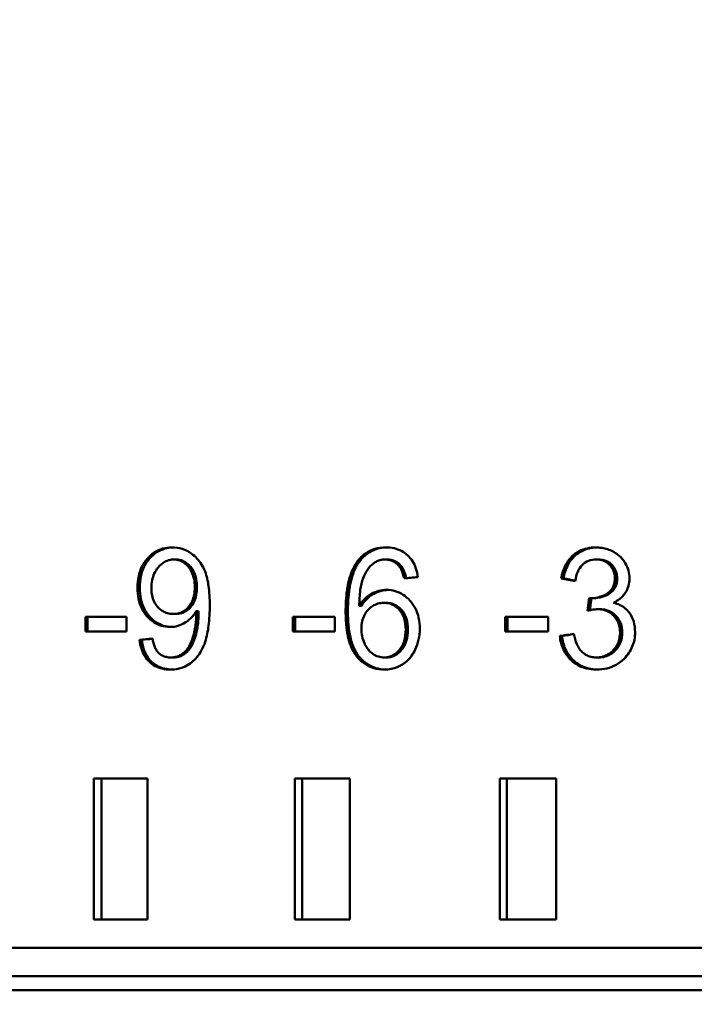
# Model space of a CAD drawing. Header units: millimetres. Extents: x 0 to 14369, y -869 to 2970.
# Tile 263 of 656: x 2133 to 2144, y 380 to 398. Entities that reach past the tile are written whole.
import ezdxf

# ---------------------------------------------------------------- set-up
doc = ezdxf.new("R2010")
doc.units = ezdxf.units.MM
doc.header["$LTSCALE"] = 10
doc.layers.add('Detailumgrenzung (ISO)', color=7, linetype='Continuous', lineweight=25)
doc.layers.add('Sichtbar (ISO)', color=7, linetype='Continuous', lineweight=50)

# ---------------------------------------------------------------- blocks, each defined once
blk = doc.blocks.new('2DDetail3')
at = {"layer": 'Detailumgrenzung (ISO)'}
blk.add_circle((191.4219, 29.8398), 30.9875, dxfattribs=at)

msp = doc.modelspace()

# ---------------------------------------------------------------- linework, layer by layer
at = {"layer": 'Sichtbar (ISO)'}
for p, q in [((2135.249, 388.018), (2135.289, 388.018)), ((2138.999, 388.019), (2139.038, 388.019)), ((2142.742, 388.019), (2142.782, 388.019)), ((2142.164, 387.684), (2142.125, 387.684)), ((2142.62, 387.337), (2142.592, 387.108)), ((2142.633, 387.119), (2142.659, 387.334)), ((2142.66, 387.334), (2142.7, 387.334)), ((2135.65, 387.102), (2135.689, 387.102)), ((2138.542, 387.198), (2138.582, 387.198)), ((2139.016, 387.25), (2138.977, 387.25)), ((2142.769, 387.137), (2142.808, 387.137)), ((2134.412, 387.003), (2133.683, 387.003)), ((2133.683, 387.003), (2133.683, 386.741)), ((2133.723, 386.741), (2133.723, 387.003)), ((2134.412, 386.741), (2134.412, 387.003)), ((2135.243, 387.053), (2135.282, 387.053)), ((2137.363, 387.003), (2137.363, 386.741)), ((2138.109, 387.003), (2137.363, 387.003)), ((2137.403, 386.741), (2137.403, 387.003)), ((2138.109, 386.741), (2138.109, 387.003)), ((2141.129, 387.003), (2141.129, 386.741)), ((2141.892, 387.003), (2141.129, 387.003)), ((2141.169, 386.741), (2141.169, 387.003)), ((2141.892, 386.741), (2141.892, 387.003)), ((2133.683, 386.741), (2134.412, 386.741)), ((2137.363, 386.741), (2138.109, 386.741)), ((2141.129, 386.741), (2141.892, 386.741)), ((2134.645, 386.595), (2134.684, 386.595)), ((2142.1, 386.664), (2142.139, 386.664)), ((2135.196, 386.282), (2135.236, 386.282)), ((2138.986, 386.282), (2139.026, 386.282)), ((2142.748, 386.282), (2142.787, 386.282)), ((2133.831, 384.135), (2133.831, 381.635)), ((2134.786, 384.135), (2133.831, 384.135)), ((2133.969, 381.635), (2133.969, 384.135)), ((2134.786, 381.635), (2134.786, 384.135)), ((2137.397, 384.135), (2137.397, 381.635)), ((2138.374, 384.135), (2137.397, 384.135)), ((2137.526, 381.635), (2137.526, 384.135)), ((2138.374, 381.635), (2138.374, 384.135)), ((2141.037, 384.135), (2141.037, 381.635)), ((2142.033, 384.135), (2141.037, 384.135)), ((2141.158, 381.635), (2141.158, 384.135)), ((2142.033, 381.635), (2142.033, 384.135)), ((2133.831, 381.635), (2134.786, 381.635)), ((2137.397, 381.635), (2138.374, 381.635)), ((2141.037, 381.635), (2142.033, 381.635)), ((2161.184, 381.135), (2106.388, 381.135)), ((2161.061, 380.635), (2106.781, 380.635)), ((2161.455, 380.385), (2123.263, 380.385))]:
    msp.add_line(p, q, dxfattribs=at)
for centre, major_axis, ratio, start_param, end_param in [((2138.66, 385.809), (0.508, 2.146), 0.232615, 5.829087, 6.120732), ((2138.7, 385.809), (0.508, 2.146), 0.232622, 5.832183, 6.120735), ((2139.853, 386.985), (-1.243, -0.389), 0.699788, 6.067815, 6.356434), ((2135.341, 387.411), (-0.047, 1.038), 0.312831, 3.594981, 3.986145), ((2135.381, 387.411), (-0.047, 1.038), 0.312831, 3.594982, 3.986145), ((2140.353, 392.755), (1.444, 6.464), 0.228395, 3.052593, 3.192559)]:
    msp.add_ellipse(centre, major_axis=major_axis, ratio=ratio, start_param=start_param, end_param=end_param, dxfattribs=at)
for points, knots in [([(2134.783, 388.036), (2134.822, 388.08), (2134.865, 388.117), (2134.91, 388.146), (2134.955, 388.175), (2135.003, 388.196), (2135.054, 388.211), (2135.106, 388.226), (2135.161, 388.233), (2135.22, 388.233)], [0, 0, 0, 0, 0.333333, 0.333333, 0.333333, 0.666667, 0.666667, 0.666667, 1, 1, 1, 1]), ([(2134.822, 388.036), (2134.862, 388.08), (2134.904, 388.117), (2134.949, 388.146), (2134.994, 388.175), (2135.042, 388.196), (2135.094, 388.211), (2135.139, 388.224), (2135.188, 388.231), (2135.239, 388.233)], [0, 0, 0, 0, 0.3333333, 0.3333333, 0.3333333, 0.6666667, 0.6666667, 0.6666667, 0.9616728, 0.9616728, 0.9616728, 0.9616728]), ([(2135.22, 388.233), (2135.282, 388.233), (2135.342, 388.224), (2135.46, 388.186), (2135.515, 388.158), (2135.567, 388.121)], [0.000001, 0.000001, 0.000001, 0.000001, 0.02009548, 0.02009548, 0.04015758, 0.04015758, 0.04015758, 0.04015758]), ([(2138.513, 387.99), (2138.554, 388.044), (2138.6, 388.089), (2138.65, 388.125), (2138.701, 388.161), (2138.756, 388.188), (2138.816, 388.206), (2138.877, 388.224), (2138.942, 388.233), (2139.014, 388.233)], [0, 0, 0, 0, 0.333333, 0.333333, 0.333333, 0.666667, 0.666667, 0.666667, 1, 1, 1, 1]), ([(2138.552, 387.99), (2138.593, 388.044), (2138.639, 388.089), (2138.69, 388.125), (2138.74, 388.161), (2138.795, 388.188), (2138.856, 388.206), (2138.91, 388.222), (2138.97, 388.231), (2139.033, 388.233)], [0, 0, 0, 0, 0.3333333, 0.3333333, 0.3333333, 0.6666667, 0.6666667, 0.6666667, 0.9682731, 0.9682731, 0.9682731, 0.9682731]), ([(2139.014, 388.233), (2139.066, 388.233), (2139.116, 388.228), (2139.162, 388.217), (2139.208, 388.207), (2139.25, 388.191), (2139.29, 388.17), (2139.329, 388.149), (2139.365, 388.123), (2139.398, 388.093)], [0, 0, 0, 0, 0.3333333, 0.3333333, 0.3333333, 0.6666667, 0.6666667, 0.6666667, 1, 1, 1, 1]), ([(2142.333, 388.089), (2142.368, 388.12), (2142.406, 388.146), (2142.448, 388.168), (2142.489, 388.189), (2142.534, 388.205), (2142.582, 388.216), (2142.63, 388.228), (2142.682, 388.233), (2142.737, 388.233)], [0, 0, 0, 0, 0.333333, 0.333333, 0.333333, 0.666667, 0.666667, 0.666667, 1, 1, 1, 1]), ([(2142.372, 388.089), (2142.408, 388.12), (2142.446, 388.146), (2142.488, 388.168), (2142.529, 388.189), (2142.574, 388.205), (2142.622, 388.216), (2142.664, 388.226), (2142.709, 388.232), (2142.756, 388.233)], [0, 0, 0, 0, 0.3333333, 0.3333333, 0.3333333, 0.6666667, 0.6666667, 0.6666667, 0.9584454, 0.9584454, 0.9584454, 0.9584454]), ([(2142.737, 388.233), (2142.773, 388.233), (2142.809, 388.23), (2142.844, 388.225), (2142.879, 388.219), (2142.912, 388.211), (2142.945, 388.2), (2142.978, 388.189), (2143.011, 388.175), (2143.044, 388.158)], [0, 0, 0, 0, 0.333333, 0.333333, 0.333333, 0.666667, 0.666667, 0.666667, 1, 1, 1, 1]), ([(2143.044, 388.158), (2143.075, 388.141), (2143.104, 388.123), (2143.131, 388.102), (2143.157, 388.082), (2143.18, 388.059), (2143.202, 388.035), (2143.223, 388.01), (2143.242, 387.984), (2143.258, 387.955)], [0, 0, 0, 0, 0.333333, 0.333333, 0.333333, 0.666667, 0.666667, 0.666667, 1, 1, 1, 1]), ([(2134.609, 387.517), (2134.609, 387.59), (2134.616, 387.658), (2134.629, 387.721), (2134.642, 387.784), (2134.661, 387.841), (2134.687, 387.894), (2134.713, 387.946), (2134.745, 387.994), (2134.783, 388.036)], [0, 0, 0, 0, 0.333333, 0.333333, 0.333333, 0.666667, 0.666667, 0.666667, 1, 1, 1, 1]), ([(2134.649, 387.517), (2134.649, 387.59), (2134.655, 387.658), (2134.668, 387.721), (2134.681, 387.784), (2134.701, 387.841), (2134.727, 387.894), (2134.752, 387.946), (2134.784, 387.994), (2134.822, 388.036)], [0, 0, 0, 0, 0.333333, 0.333333, 0.333333, 0.666667, 0.666667, 0.666667, 1, 1, 1, 1]), ([(2135.249, 388.018), (2135.223, 388.018), (2135.198, 388.015), (2135.147, 388.003), (2135.123, 387.994), (2135.051, 387.957), (2135.009, 387.92), (2134.972, 387.876)], [0.000001, 0.000001, 0.000001, 0.000001, 0.00848454, 0.00848454, 0.0168138, 0.0168138, 0.03461822, 0.03461822, 0.03461822, 0.03461822]), ([(2135.512, 387.886), (2135.495, 387.907), (2135.475, 387.926), (2135.435, 387.96), (2135.414, 387.973), (2135.369, 387.996), (2135.347, 388.004), (2135.299, 388.015), (2135.274, 388.018), (2135.249, 388.018)], [0.000001, 0.000001, 0.000001, 0.000001, 0.00853053, 0.00853053, 0.01659696, 0.01659696, 0.02447282, 0.02447282, 0.03257589, 0.03257589, 0.03257589, 0.03257589]), ([(2135.552, 387.886), (2135.534, 387.907), (2135.515, 387.926), (2135.474, 387.96), (2135.453, 387.973), (2135.409, 387.996), (2135.386, 388.004), (2135.338, 388.015), (2135.314, 388.018), (2135.289, 388.018)], [0.000001, 0.000001, 0.000001, 0.000001, 0.00853053, 0.00853053, 0.01659696, 0.01659696, 0.02447282, 0.02447282, 0.03257589, 0.03257589, 0.03257589, 0.03257589]), ([(2135.567, 388.121), (2135.601, 388.097), (2135.633, 388.069), (2135.662, 388.038), (2135.692, 388.006), (2135.718, 387.972), (2135.742, 387.933), (2135.767, 387.894), (2135.788, 387.851), (2135.807, 387.804)], [0, 0, 0, 0, 0.333333, 0.333333, 0.333333, 0.666667, 0.666667, 0.666667, 1, 1, 1, 1]), ([(2138.3, 387.097), (2138.3, 387.142), (2138.301, 387.185), (2138.302, 387.226), (2138.304, 387.267), (2138.306, 387.306), (2138.31, 387.343), (2138.313, 387.38), (2138.316, 387.416), (2138.321, 387.45), (2138.325, 387.484), (2138.331, 387.518), (2138.337, 387.55), (2138.343, 387.582), (2138.349, 387.614), (2138.357, 387.645), (2138.365, 387.676), (2138.374, 387.707), (2138.384, 387.737), (2138.394, 387.767), (2138.405, 387.797), (2138.418, 387.826), (2138.431, 387.855), (2138.445, 387.884), (2138.46, 387.911), (2138.476, 387.939), (2138.493, 387.965), (2138.513, 387.99)], [0, 0, 0, 0, 0.111111, 0.111111, 0.111111, 0.222222, 0.222222, 0.222222, 0.333333, 0.333333, 0.333333, 0.444444, 0.444444, 0.444444, 0.555556, 0.555556, 0.555556, 0.666667, 0.666667, 0.666667, 0.777778, 0.777778, 0.777778, 0.888889, 0.888889, 0.888889, 1, 1, 1, 1]), ([(2138.34, 387.097), (2138.34, 387.142), (2138.34, 387.185), (2138.342, 387.226), (2138.344, 387.267), (2138.346, 387.306), (2138.349, 387.343), (2138.352, 387.38), (2138.356, 387.416), (2138.361, 387.45), (2138.365, 387.484), (2138.37, 387.518), (2138.376, 387.55), (2138.382, 387.582), (2138.389, 387.614), (2138.397, 387.645), (2138.405, 387.676), (2138.414, 387.707), (2138.424, 387.737), (2138.434, 387.767), (2138.445, 387.797), (2138.457, 387.826), (2138.47, 387.855), (2138.484, 387.884), (2138.5, 387.911), (2138.516, 387.939), (2138.533, 387.965), (2138.552, 387.99)], [0, 0, 0, 0, 0.111111, 0.111111, 0.111111, 0.222222, 0.222222, 0.222222, 0.333333, 0.333333, 0.333333, 0.444444, 0.444444, 0.444444, 0.555556, 0.555556, 0.555556, 0.666667, 0.666667, 0.666667, 0.777778, 0.777778, 0.777778, 0.888889, 0.888889, 0.888889, 1, 1, 1, 1]), ([(2138.999, 388.019), (2138.972, 388.019), (2138.947, 388.017), (2138.923, 388.011), (2138.899, 388.006), (2138.876, 387.999), (2138.855, 387.988), (2138.833, 387.978), (2138.813, 387.965), (2138.793, 387.95)], [0, 0, 0, 0, 0.3333333, 0.3333333, 0.3333333, 0.6666667, 0.6666667, 0.6666667, 1, 1, 1, 1]), ([(2139.243, 387.907), (2139.227, 387.925), (2139.209, 387.942), (2139.172, 387.97), (2139.153, 387.982), (2139.111, 388.001), (2139.09, 388.008), (2139.045, 388.017), (2139.022, 388.019), (2138.999, 388.019)], [0.000001, 0.000001, 0.000001, 0.000001, 0.00745007, 0.00745007, 0.0146107, 0.0146107, 0.02177164, 0.02177164, 0.02923862, 0.02923862, 0.02923862, 0.02923862]), ([(2139.282, 387.907), (2139.266, 387.925), (2139.249, 387.942), (2139.212, 387.97), (2139.192, 387.982), (2139.151, 388.001), (2139.13, 388.008), (2139.085, 388.017), (2139.062, 388.019), (2139.038, 388.019)], [0.000001, 0.000001, 0.000001, 0.000001, 0.00745009, 0.00745009, 0.01461074, 0.01461074, 0.02177171, 0.02177171, 0.02923872, 0.02923872, 0.02923872, 0.02923872]), ([(2139.398, 388.093), (2139.432, 388.062), (2139.461, 388.027), (2139.485, 387.988), (2139.51, 387.95), (2139.53, 387.907), (2139.546, 387.86), (2139.562, 387.812), (2139.573, 387.761), (2139.58, 387.705)], [0, 0, 0, 0, 0.333333, 0.333333, 0.333333, 0.666667, 0.666667, 0.666667, 1, 1, 1, 1]), ([(2142.125, 387.684), (2142.139, 387.765), (2142.163, 387.845), (2142.234, 387.983), (2142.278, 388.041), (2142.333, 388.089)], [0.000001, 0.000001, 0.000001, 0.000001, 0.02485083, 0.02485083, 0.04721265, 0.04721265, 0.04721265, 0.04721265]), ([(2142.164, 387.684), (2142.179, 387.765), (2142.203, 387.845), (2142.274, 387.983), (2142.318, 388.041), (2142.372, 388.089)], [0.000001, 0.000001, 0.000001, 0.000001, 0.02485163, 0.02485163, 0.04721281, 0.04721281, 0.04721281, 0.04721281]), ([(2142.742, 388.019), (2142.696, 388.019), (2142.651, 388.012), (2142.567, 387.979), (2142.53, 387.956), (2142.499, 387.924)], [0.000001, 0.000001, 0.000001, 0.000001, 0.01441743, 0.01441743, 0.02814395, 0.02814395, 0.02814395, 0.02814395]), ([(2142.982, 387.925), (2142.967, 387.94), (2142.95, 387.954), (2142.914, 387.978), (2142.895, 387.988), (2142.833, 388.012), (2142.788, 388.019), (2142.742, 388.019)], [0.000001, 0.000001, 0.000001, 0.000001, 0.00669123, 0.00669123, 0.01335756, 0.01335756, 0.02764476, 0.02764476, 0.02764476, 0.02764476]), ([(2143.022, 387.925), (2143.007, 387.94), (2142.99, 387.954), (2142.954, 387.978), (2142.935, 387.988), (2142.873, 388.012), (2142.827, 388.019), (2142.782, 388.019)], [0.000001, 0.000001, 0.000001, 0.000001, 0.0066913, 0.0066913, 0.01335772, 0.01335772, 0.02764513, 0.02764513, 0.02764513, 0.02764513]), ([(2134.972, 387.876), (2134.946, 387.845), (2134.924, 387.81), (2134.906, 387.772), (2134.889, 387.735), (2134.876, 387.694), (2134.867, 387.65), (2134.858, 387.606), (2134.854, 387.559), (2134.854, 387.509)], [0, 0, 0, 0, 0.333333, 0.333333, 0.333333, 0.666667, 0.666667, 0.666667, 1, 1, 1, 1]), ([(2135.623, 387.53), (2135.623, 387.579), (2135.619, 387.625), (2135.611, 387.668), (2135.603, 387.711), (2135.59, 387.752), (2135.573, 387.788), (2135.557, 387.824), (2135.537, 387.857), (2135.512, 387.886)], [0, 0, 0, 0, 0.333333, 0.333333, 0.333333, 0.666667, 0.666667, 0.666667, 1, 1, 1, 1]), ([(2135.663, 387.53), (2135.663, 387.579), (2135.659, 387.625), (2135.65, 387.668), (2135.642, 387.711), (2135.63, 387.752), (2135.613, 387.788), (2135.597, 387.824), (2135.576, 387.857), (2135.552, 387.886)], [0, 0, 0, 0, 0.333333, 0.333333, 0.333333, 0.666667, 0.666667, 0.666667, 1, 1, 1, 1]), ([(2135.807, 387.804), (2135.838, 387.725), (2135.857, 387.636), (2135.884, 387.44), (2135.889, 387.32), (2135.889, 387.208)], [0.000001, 0.000001, 0.000001, 0.000001, 0.02571329, 0.02571329, 0.0595664, 0.0595664, 0.0595664, 0.0595664]), ([(2138.793, 387.95), (2138.753, 387.918), (2138.719, 387.881), (2138.657, 387.792), (2138.632, 387.741), (2138.611, 387.688)], [0.000001, 0.000001, 0.000001, 0.000001, 0.01590398, 0.01590398, 0.03313554, 0.03313554, 0.03313554, 0.03313554]), ([(2142.499, 387.924), (2142.464, 387.89), (2142.437, 387.848), (2142.395, 387.75), (2142.382, 387.693), (2142.374, 387.637)], [0.000001, 0.000001, 0.000001, 0.000001, 0.0151392, 0.0151392, 0.03213195, 0.03213195, 0.03213195, 0.03213195]), ([(2143.076, 387.688), (2143.076, 387.72), (2143.073, 387.749), (2143.066, 387.777), (2143.059, 387.805), (2143.048, 387.831), (2143.034, 387.856), (2143.02, 387.88), (2143.003, 387.903), (2142.982, 387.925)], [0, 0, 0, 0, 0.333333, 0.333333, 0.333333, 0.666667, 0.666667, 0.666667, 1, 1, 1, 1]), ([(2143.116, 387.688), (2143.116, 387.72), (2143.112, 387.749), (2143.105, 387.777), (2143.098, 387.805), (2143.088, 387.831), (2143.074, 387.856), (2143.06, 387.88), (2143.043, 387.903), (2143.022, 387.925)], [0, 0, 0, 0, 0.333333, 0.333333, 0.333333, 0.666667, 0.666667, 0.666667, 1, 1, 1, 1]), ([(2143.258, 387.955), (2143.283, 387.914), (2143.302, 387.869), (2143.328, 387.777), (2143.334, 387.73), (2143.334, 387.682)], [0.000001, 0.000001, 0.000001, 0.000001, 0.01467567, 0.01467567, 0.02895776, 0.02895776, 0.02895776, 0.02895776]), ([(2138.611, 387.688), (2138.586, 387.623), (2138.57, 387.549), (2138.548, 387.387), (2138.543, 387.29), (2138.542, 387.198)], [0.000001, 0.000001, 0.000001, 0.000001, 0.02130455, 0.02130455, 0.04904989, 0.04904989, 0.04904989, 0.04904989]), ([(2142.948, 387.421), (2142.969, 387.435), (2142.989, 387.452), (2143.022, 387.491), (2143.036, 387.513), (2143.057, 387.559), (2143.064, 387.582), (2143.074, 387.633), (2143.076, 387.661), (2143.076, 387.688)], [0.000001, 0.000001, 0.000001, 0.000001, 0.00799179, 0.00799179, 0.01575943, 0.01575943, 0.0232117, 0.0232117, 0.03141715, 0.03141715, 0.03141715, 0.03141715]), ([(2142.988, 387.421), (2143.009, 387.435), (2143.029, 387.452), (2143.062, 387.491), (2143.076, 387.513), (2143.097, 387.559), (2143.104, 387.582), (2143.114, 387.633), (2143.116, 387.661), (2143.116, 387.688)], [0.000001, 0.000001, 0.000001, 0.000001, 0.00799181, 0.00799181, 0.01575945, 0.01575945, 0.02321177, 0.02321177, 0.03141729, 0.03141729, 0.03141729, 0.03141729]), ([(2143.334, 387.682), (2143.334, 387.638), (2143.328, 387.594), (2143.304, 387.509), (2143.286, 387.469), (2143.263, 387.432)], [0.000001, 0.000001, 0.000001, 0.000001, 0.0134013, 0.0134013, 0.02667624, 0.02667624, 0.02667624, 0.02667624]), ([(2134.776, 387.014), (2134.739, 387.056), (2134.709, 387.102), (2134.684, 387.153), (2134.659, 387.204), (2134.641, 387.26), (2134.628, 387.321), (2134.615, 387.382), (2134.609, 387.447), (2134.609, 387.517)], [0, 0, 0, 0, 0.333333, 0.333333, 0.333333, 0.666667, 0.666667, 0.666667, 1, 1, 1, 1]), ([(2134.815, 387.014), (2134.779, 387.056), (2134.748, 387.102), (2134.724, 387.153), (2134.699, 387.204), (2134.68, 387.26), (2134.668, 387.321), (2134.655, 387.382), (2134.649, 387.447), (2134.649, 387.517)], [0, 0, 0, 0, 0.333333, 0.333333, 0.333333, 0.666667, 0.666667, 0.666667, 1, 1, 1, 1]), ([(2134.854, 387.509), (2134.854, 387.463), (2134.858, 387.42), (2134.867, 387.381), (2134.875, 387.341), (2134.887, 387.304), (2134.904, 387.271), (2134.92, 387.237), (2134.941, 387.207), (2134.965, 387.179)], [0, 0, 0, 0, 0.3333333, 0.3333333, 0.3333333, 0.6666667, 0.6666667, 0.6666667, 1, 1, 1, 1]), ([(2135.515, 387.179), (2135.539, 387.207), (2135.559, 387.238), (2135.575, 387.274), (2135.591, 387.31), (2135.604, 387.351), (2135.611, 387.393), (2135.619, 387.436), (2135.623, 387.482), (2135.623, 387.53)], [0, 0, 0, 0, 0.333333, 0.333333, 0.333333, 0.666667, 0.666667, 0.666667, 1, 1, 1, 1]), ([(2135.555, 387.179), (2135.579, 387.207), (2135.599, 387.239), (2135.615, 387.274), (2135.631, 387.31), (2135.643, 387.351), (2135.651, 387.393), (2135.659, 387.436), (2135.663, 387.482), (2135.663, 387.53)], [0, 0, 0, 0, 0.333333, 0.333333, 0.333333, 0.666667, 0.666667, 0.666667, 1, 1, 1, 1]), ([(2138.758, 387.411), (2138.799, 387.433), (2138.843, 387.451), (2138.933, 387.474), (2138.979, 387.48), (2139.026, 387.48)], [0.000001, 0.000001, 0.000001, 0.000001, 0.01492221, 0.01492221, 0.02976783, 0.02976783, 0.02976783, 0.02976783]), ([(2138.798, 387.411), (2138.839, 387.433), (2138.883, 387.451), (2138.967, 387.473), (2139.006, 387.478), (2139.046, 387.48)], [0.000001, 0.000001, 0.000001, 0.000001, 0.01492226, 0.01492226, 0.02768951, 0.02768951, 0.02768951, 0.02768951]), ([(2139.026, 387.48), (2139.08, 387.48), (2139.132, 387.473), (2139.181, 387.458), (2139.229, 387.444), (2139.275, 387.423), (2139.318, 387.395), (2139.362, 387.366), (2139.403, 387.331), (2139.442, 387.288)], [0, 0, 0, 0, 0.3333333, 0.3333333, 0.3333333, 0.6666667, 0.6666667, 0.6666667, 1, 1, 1, 1]), ([(2138.542, 387.198), (2138.562, 387.23), (2138.584, 387.26), (2138.606, 387.286), (2138.629, 387.313), (2138.653, 387.336), (2138.678, 387.357), (2138.704, 387.378), (2138.73, 387.396), (2138.758, 387.411)], [0, 0, 0, 0, 0.333333, 0.333333, 0.333333, 0.666667, 0.666667, 0.666667, 1, 1, 1, 1]), ([(2138.582, 387.198), (2138.602, 387.23), (2138.623, 387.26), (2138.646, 387.286), (2138.669, 387.313), (2138.693, 387.336), (2138.718, 387.357), (2138.743, 387.378), (2138.77, 387.396), (2138.798, 387.411)], [0, 0, 0, 0, 0.333333, 0.333333, 0.333333, 0.666667, 0.666667, 0.666667, 1, 1, 1, 1]), ([(2139.442, 387.288), (2139.48, 387.246), (2139.512, 387.2), (2139.537, 387.15), (2139.563, 387.099), (2139.582, 387.045), (2139.595, 386.986), (2139.609, 386.926), (2139.616, 386.862), (2139.616, 386.793)], [0, 0, 0, 0, 0.3333333, 0.3333333, 0.3333333, 0.6666667, 0.6666667, 0.6666667, 1, 1, 1, 1]), ([(2142.62, 387.337), (2142.624, 387.336), (2142.629, 387.335), (2142.633, 387.335), (2142.638, 387.334), (2142.642, 387.334), (2142.646, 387.334), (2142.651, 387.334), (2142.656, 387.334), (2142.66, 387.334)], [0, 0, 0, 0, 0.333333, 0.333333, 0.333333, 0.666667, 0.666667, 0.666667, 1, 1, 1, 1]), ([(2142.66, 387.334), (2142.711, 387.334), (2142.762, 387.341), (2142.86, 387.37), (2142.905, 387.392), (2142.948, 387.421)], [0.000001, 0.000001, 0.000001, 0.000001, 0.01612299, 0.01612299, 0.03197306, 0.03197306, 0.03197306, 0.03197306]), ([(2142.7, 387.334), (2142.751, 387.334), (2142.802, 387.341), (2142.9, 387.37), (2142.945, 387.392), (2142.988, 387.421)], [0.000001, 0.000001, 0.000001, 0.000001, 0.01612324, 0.01612324, 0.03197352, 0.03197352, 0.03197352, 0.03197352]), ([(2143.263, 387.432), (2143.248, 387.408), (2143.23, 387.385), (2143.209, 387.363), (2143.188, 387.341), (2143.164, 387.321), (2143.138, 387.303), (2143.112, 387.284), (2143.084, 387.268), (2143.052, 387.253)], [0, 0, 0, 0, 0.333333, 0.333333, 0.333333, 0.666667, 0.666667, 0.666667, 1, 1, 1, 1]), ([(2134.965, 387.179), (2134.99, 387.151), (2135.017, 387.128), (2135.046, 387.109), (2135.074, 387.091), (2135.105, 387.077), (2135.138, 387.067), (2135.17, 387.058), (2135.205, 387.053), (2135.243, 387.053)], [0, 0, 0, 0, 0.3333333, 0.3333333, 0.3333333, 0.6666667, 0.6666667, 0.6666667, 1, 1, 1, 1]), ([(2135.243, 387.053), (2135.28, 387.053), (2135.314, 387.058), (2135.347, 387.067), (2135.379, 387.077), (2135.409, 387.091), (2135.437, 387.109), (2135.465, 387.128), (2135.491, 387.151), (2135.515, 387.179)], [0, 0, 0, 0, 0.3333333, 0.3333333, 0.3333333, 0.6666667, 0.6666667, 0.6666667, 1, 1, 1, 1]), ([(2135.282, 387.053), (2135.319, 387.053), (2135.354, 387.058), (2135.386, 387.067), (2135.418, 387.077), (2135.449, 387.091), (2135.477, 387.109), (2135.505, 387.128), (2135.531, 387.151), (2135.555, 387.179)], [0, 0, 0, 0, 0.3333333, 0.3333333, 0.3333333, 0.6666667, 0.6666667, 0.6666667, 1, 1, 1, 1]), ([(2135.65, 387.102), (2135.634, 387.076), (2135.617, 387.051), (2135.598, 387.027), (2135.578, 387.003), (2135.556, 386.98), (2135.532, 386.959), (2135.508, 386.938), (2135.482, 386.918), (2135.453, 386.9)], [0, 0, 0, 0, 0.333333, 0.333333, 0.333333, 0.666667, 0.666667, 0.666667, 1, 1, 1, 1]), ([(2135.65, 387.102), (2135.65, 387.091), (2135.65, 387.081), (2135.65, 387.072), (2135.65, 387.068), (2135.651, 387.064), (2135.651, 387.06), (2135.651, 387.058), (2135.651, 387.057), (2135.651, 387.055), (2135.651, 387.054), (2135.651, 387.053), (2135.651, 387.053), (2135.651, 387.052), (2135.651, 387.052), (2135.651, 387.051), (2135.651, 387.051), (2135.651, 387.051), (2135.651, 387.051), (2135.651, 387.051), (2135.651, 387.051), (2135.651, 387.051), (2135.651, 387.051), (2135.651, 387.051), (2135.651, 387.051), (2135.651, 387.05), (2135.651, 387.05), (2135.651, 387.05), (2135.651, 387.05), (2135.651, 387.05), (2135.651, 387.05)], [0, 0, 0, 0, 0.5, 0.5, 0.5, 0.75, 0.75, 0.75, 0.875, 0.875, 0.875, 0.9375, 0.9375, 0.9375, 0.96875, 0.96875, 0.96875, 0.984375, 0.984375, 0.984375, 0.992188, 0.992188, 0.992188, 0.996094, 0.996094, 0.996094, 0.998047, 0.998047, 0.998047, 1, 1, 1, 1]), ([(2135.69, 387.05), (2135.69, 387.05), (2135.69, 387.05), (2135.69, 387.05), (2135.69, 387.062), (2135.689, 387.079), (2135.689, 387.102)], [0, 0, 0, 0, 0.001953, 0.001953, 0.001953, 1, 1, 1, 1]), ([(2135.889, 387.208), (2135.889, 387.088), (2135.884, 386.963), (2135.857, 386.749), (2135.838, 386.651), (2135.808, 386.56)], [0.000001, 0.000001, 0.000001, 0.000001, 0.03602279, 0.03602279, 0.06479209, 0.06479209, 0.06479209, 0.06479209]), ([(2138.3, 387.097), (2138.3, 387.056), (2138.301, 387.018), (2138.302, 386.982), (2138.304, 386.945), (2138.306, 386.911), (2138.308, 386.878), (2138.311, 386.845), (2138.315, 386.814), (2138.319, 386.783), (2138.323, 386.753), (2138.327, 386.723), (2138.333, 386.695), (2138.338, 386.666), (2138.344, 386.638), (2138.351, 386.611), (2138.358, 386.583), (2138.366, 386.556), (2138.375, 386.529), (2138.384, 386.502), (2138.394, 386.476), (2138.406, 386.45), (2138.417, 386.425), (2138.43, 386.4), (2138.444, 386.376), (2138.459, 386.351), (2138.474, 386.328), (2138.492, 386.307)], [0, 0, 0, 0, 0.1111111, 0.1111111, 0.1111111, 0.2222222, 0.2222222, 0.2222222, 0.3333333, 0.3333333, 0.3333333, 0.4444444, 0.4444444, 0.4444444, 0.5555556, 0.5555556, 0.5555556, 0.6666667, 0.6666667, 0.6666667, 0.7777778, 0.7777778, 0.7777778, 0.8888889, 0.8888889, 0.8888889, 1, 1, 1, 1]), ([(2138.531, 386.307), (2138.505, 386.339), (2138.483, 386.374), (2138.464, 386.411), (2138.446, 386.447), (2138.43, 386.485), (2138.417, 386.523), (2138.404, 386.56), (2138.393, 386.598), (2138.384, 386.636), (2138.376, 386.674), (2138.369, 386.712), (2138.363, 386.75), (2138.357, 386.789), (2138.353, 386.827), (2138.349, 386.865), (2138.346, 386.903), (2138.343, 386.941), (2138.342, 386.98), (2138.34, 387.019), (2138.34, 387.058), (2138.34, 387.097)], [0, 0, 0, 0, 0.142857, 0.142857, 0.142857, 0.285714, 0.285714, 0.285714, 0.428571, 0.428571, 0.428571, 0.571429, 0.571429, 0.571429, 0.714286, 0.714286, 0.714286, 0.857143, 0.857143, 0.857143, 1, 1, 1, 1]), ([(2138.695, 387.123), (2138.67, 387.095), (2138.649, 387.065), (2138.632, 387.031), (2138.615, 386.997), (2138.602, 386.96), (2138.593, 386.92), (2138.585, 386.88), (2138.58, 386.837), (2138.58, 386.791)], [0, 0, 0, 0, 0.3333333, 0.3333333, 0.3333333, 0.6666667, 0.6666667, 0.6666667, 1, 1, 1, 1]), ([(2138.977, 387.25), (2138.94, 387.25), (2138.905, 387.245), (2138.872, 387.236), (2138.839, 387.226), (2138.808, 387.212), (2138.778, 387.194), (2138.749, 387.175), (2138.721, 387.151), (2138.695, 387.123)], [0, 0, 0, 0, 0.333333, 0.333333, 0.333333, 0.666667, 0.666667, 0.666667, 1, 1, 1, 1]), ([(2139.254, 387.123), (2139.229, 387.151), (2139.203, 387.175), (2139.174, 387.193), (2139.145, 387.212), (2139.114, 387.226), (2139.082, 387.236), (2139.049, 387.245), (2139.014, 387.25), (2138.977, 387.25)], [0, 0, 0, 0, 0.333333, 0.333333, 0.333333, 0.666667, 0.666667, 0.666667, 1, 1, 1, 1]), ([(2139.294, 387.123), (2139.269, 387.151), (2139.242, 387.175), (2139.213, 387.193), (2139.185, 387.212), (2139.154, 387.226), (2139.121, 387.236), (2139.089, 387.245), (2139.054, 387.25), (2139.016, 387.25)], [0, 0, 0, 0, 0.333333, 0.333333, 0.333333, 0.666667, 0.666667, 0.666667, 1, 1, 1, 1]), ([(2139.365, 386.777), (2139.365, 386.843), (2139.357, 386.91), (2139.328, 387.001), (2139.317, 387.028), (2139.289, 387.078), (2139.273, 387.102), (2139.254, 387.123)], [0.000001, 0.000001, 0.000001, 0.000001, 0.01981805, 0.01981805, 0.0287456, 0.0287456, 0.03741081, 0.03741081, 0.03741081, 0.03741081]), ([(2139.404, 386.777), (2139.404, 386.843), (2139.397, 386.91), (2139.368, 387.001), (2139.357, 387.028), (2139.329, 387.078), (2139.312, 387.102), (2139.294, 387.123)], [0.000001, 0.000001, 0.000001, 0.000001, 0.01981766, 0.01981766, 0.02874543, 0.02874543, 0.03741084, 0.03741084, 0.03741084, 0.03741084]), ([(2142.769, 387.137), (2142.743, 387.137), (2142.715, 387.134), (2142.657, 387.125), (2142.624, 387.117), (2142.592, 387.108)], [0.000001, 0.000001, 0.000001, 0.000001, 0.00814856, 0.00814856, 0.01845916, 0.01845916, 0.01845916, 0.01845916]), ([(2143.055, 387.02), (2143.03, 387.046), (2143.003, 387.067), (2142.974, 387.085), (2142.944, 387.102), (2142.913, 387.115), (2142.879, 387.124), (2142.844, 387.133), (2142.808, 387.137), (2142.769, 387.137)], [0, 0, 0, 0, 0.333333, 0.333333, 0.333333, 0.666667, 0.666667, 0.666667, 1, 1, 1, 1]), ([(2143.095, 387.02), (2143.07, 387.046), (2143.043, 387.067), (2143.013, 387.085), (2142.984, 387.102), (2142.953, 387.115), (2142.918, 387.124), (2142.884, 387.133), (2142.848, 387.137), (2142.808, 387.137)], [0, 0, 0, 0, 0.333333, 0.333333, 0.333333, 0.666667, 0.666667, 0.666667, 1, 1, 1, 1]), ([(2143.052, 387.253), (2143.094, 387.243), (2143.132, 387.229), (2143.166, 387.212), (2143.201, 387.195), (2143.232, 387.175), (2143.26, 387.151), (2143.288, 387.128), (2143.312, 387.102), (2143.334, 387.072)], [0, 0, 0, 0, 0.333333, 0.333333, 0.333333, 0.666667, 0.666667, 0.666667, 1, 1, 1, 1]), ([(2135.184, 386.823), (2135.13, 386.823), (2135.079, 386.83), (2135.031, 386.845), (2134.983, 386.859), (2134.938, 386.88), (2134.896, 386.908), (2134.853, 386.936), (2134.813, 386.971), (2134.776, 387.014)], [0, 0, 0, 0, 0.333333, 0.333333, 0.333333, 0.666667, 0.666667, 0.666667, 1, 1, 1, 1]), ([(2135.204, 386.824), (2135.157, 386.825), (2135.112, 386.832), (2135.07, 386.845), (2135.023, 386.859), (2134.978, 386.88), (2134.935, 386.908), (2134.893, 386.936), (2134.853, 386.971), (2134.815, 387.014)], [0.041878, 0.041878, 0.041878, 0.041878, 0.3333333, 0.3333333, 0.3333333, 0.6666667, 0.6666667, 0.6666667, 1, 1, 1, 1]), ([(2135.651, 387.05), (2135.651, 387.014), (2135.65, 386.978), (2135.647, 386.942), (2135.644, 386.907), (2135.64, 386.872), (2135.635, 386.837), (2135.63, 386.802), (2135.623, 386.767), (2135.615, 386.732)], [0, 0, 0, 0, 0.333333, 0.333333, 0.333333, 0.666667, 0.666667, 0.666667, 1, 1, 1, 1]), ([(2135.655, 386.732), (2135.663, 386.767), (2135.669, 386.802), (2135.675, 386.837), (2135.68, 386.872), (2135.684, 386.907), (2135.686, 386.942), (2135.689, 386.978), (2135.69, 387.014), (2135.69, 387.05)], [0, 0, 0, 0, 0.333333, 0.333333, 0.333333, 0.666667, 0.666667, 0.666667, 1, 1, 1, 1]), ([(2143.168, 386.725), (2143.168, 386.781), (2143.16, 386.836), (2143.13, 386.913), (2143.119, 386.936), (2143.09, 386.98), (2143.074, 387.001), (2143.055, 387.02)], [0.000001, 0.000001, 0.000001, 0.000001, 0.0168112, 0.0168112, 0.02473987, 0.02473987, 0.03284615, 0.03284615, 0.03284615, 0.03284615]), ([(2143.208, 386.725), (2143.208, 386.781), (2143.199, 386.836), (2143.17, 386.913), (2143.158, 386.936), (2143.13, 386.98), (2143.113, 387.001), (2143.095, 387.02)], [0.000001, 0.000001, 0.000001, 0.000001, 0.01681149, 0.01681149, 0.02474003, 0.02474003, 0.03284622, 0.03284622, 0.03284622, 0.03284622]), ([(2143.334, 387.072), (2143.368, 387.026), (2143.393, 386.974), (2143.427, 386.858), (2143.434, 386.794), (2143.434, 386.731)], [0.000001, 0.000001, 0.000001, 0.000001, 0.01752304, 0.01752304, 0.03656166, 0.03656166, 0.03656166, 0.03656166]), ([(2135.453, 386.9), (2135.412, 386.875), (2135.37, 386.855), (2135.279, 386.829), (2135.232, 386.823), (2135.184, 386.823)], [0.000001, 0.000001, 0.000001, 0.000001, 0.01517329, 0.01517329, 0.03070401, 0.03070401, 0.03070401, 0.03070401]), ([(2139.253, 386.416), (2139.272, 386.438), (2139.288, 386.462), (2139.316, 386.515), (2139.328, 386.544), (2139.357, 386.639), (2139.365, 386.708), (2139.365, 386.777)], [0.000001, 0.000001, 0.000001, 0.000001, 0.0089916, 0.0089916, 0.01831778, 0.01831778, 0.03894919, 0.03894919, 0.03894919, 0.03894919]), ([(2139.293, 386.416), (2139.311, 386.438), (2139.328, 386.462), (2139.356, 386.515), (2139.367, 386.544), (2139.397, 386.639), (2139.404, 386.708), (2139.404, 386.777)], [0.000001, 0.000001, 0.000001, 0.000001, 0.00899099, 0.00899099, 0.01831648, 0.01831648, 0.03894921, 0.03894921, 0.03894921, 0.03894921]), ([(2139.616, 386.793), (2139.616, 386.728), (2139.609, 386.663), (2139.581, 386.538), (2139.561, 386.478), (2139.534, 386.421)], [0.000001, 0.000001, 0.000001, 0.000001, 0.01953637, 0.01953637, 0.03867927, 0.03867927, 0.03867927, 0.03867927]), ([(2134.818, 386.205), (2134.786, 386.236), (2134.758, 386.271), (2134.734, 386.31), (2134.711, 386.349), (2134.691, 386.393), (2134.676, 386.44), (2134.662, 386.487), (2134.651, 386.539), (2134.645, 386.595)], [0, 0, 0, 0, 0.3333333, 0.3333333, 0.3333333, 0.6666667, 0.6666667, 0.6666667, 1, 1, 1, 1]), ([(2134.857, 386.205), (2134.826, 386.236), (2134.798, 386.271), (2134.774, 386.31), (2134.75, 386.349), (2134.731, 386.393), (2134.716, 386.44), (2134.701, 386.487), (2134.691, 386.539), (2134.684, 386.595)], [0, 0, 0, 0, 0.3333333, 0.3333333, 0.3333333, 0.6666667, 0.6666667, 0.6666667, 1, 1, 1, 1]), ([(2134.874, 386.618), (2134.882, 386.566), (2134.895, 386.513), (2134.924, 386.445), (2134.934, 386.425), (2134.958, 386.39), (2134.97, 386.375), (2134.985, 386.361)], [0.000001, 0.000001, 0.000001, 0.000001, 0.01578645, 0.01578645, 0.02252718, 0.02252718, 0.02873134, 0.02873134, 0.02873134, 0.02873134]), ([(2142.3, 386.233), (2142.243, 386.287), (2142.197, 386.349), (2142.127, 386.498), (2142.108, 386.58), (2142.1, 386.664)], [0.000001, 0.000001, 0.000001, 0.000001, 0.0241527, 0.0241527, 0.04962343, 0.04962343, 0.04962343, 0.04962343]), ([(2142.34, 386.233), (2142.283, 386.287), (2142.237, 386.349), (2142.167, 386.498), (2142.147, 386.58), (2142.139, 386.664)], [0.000001, 0.000001, 0.000001, 0.000001, 0.02415252, 0.02415252, 0.04962359, 0.04962359, 0.04962359, 0.04962359]), ([(2142.349, 386.699), (2142.361, 386.637), (2142.378, 386.573), (2142.415, 386.489), (2142.429, 386.463), (2142.459, 386.417), (2142.476, 386.397), (2142.495, 386.379)], [0.000001, 0.000001, 0.000001, 0.000001, 0.01900403, 0.01900403, 0.02779882, 0.02779882, 0.03575652, 0.03575652, 0.03575652, 0.03575652]), ([(2143.046, 386.409), (2143.085, 386.451), (2143.116, 386.498), (2143.159, 386.607), (2143.168, 386.665), (2143.168, 386.725)], [0.000001, 0.000001, 0.000001, 0.000001, 0.01749807, 0.01749807, 0.03535163, 0.03535163, 0.03535163, 0.03535163]), ([(2143.086, 386.409), (2143.125, 386.451), (2143.156, 386.498), (2143.199, 386.607), (2143.208, 386.665), (2143.208, 386.725)], [0.000001, 0.000001, 0.000001, 0.000001, 0.01749747, 0.01749747, 0.0353518, 0.0353518, 0.0353518, 0.0353518]), ([(2143.434, 386.731), (2143.434, 386.686), (2143.431, 386.641), (2143.414, 386.555), (2143.402, 386.514), (2143.369, 386.434), (2143.348, 386.397), (2143.299, 386.325), (2143.27, 386.291), (2143.239, 386.26)], [0.000001, 0.000001, 0.000001, 0.000001, 0.01346524, 0.01346524, 0.02642654, 0.02642654, 0.03944342, 0.03944342, 0.05302655, 0.05302655, 0.05302655, 0.05302655]), ([(2135.389, 386.337), (2135.407, 386.349), (2135.425, 386.362), (2135.441, 386.377), (2135.457, 386.392), (2135.472, 386.408), (2135.486, 386.426), (2135.5, 386.443), (2135.513, 386.463), (2135.525, 386.484)], [0, 0, 0, 0, 0.333333, 0.333333, 0.333333, 0.666667, 0.666667, 0.666667, 1, 1, 1, 1]), ([(2135.429, 386.337), (2135.447, 386.349), (2135.464, 386.362), (2135.48, 386.377), (2135.496, 386.392), (2135.511, 386.408), (2135.525, 386.426), (2135.54, 386.443), (2135.553, 386.463), (2135.565, 386.484)], [0, 0, 0, 0, 0.333333, 0.333333, 0.333333, 0.666667, 0.666667, 0.666667, 1, 1, 1, 1]), ([(2135.808, 386.56), (2135.789, 386.506), (2135.768, 386.457), (2135.744, 386.412), (2135.72, 386.367), (2135.693, 386.326), (2135.663, 386.29), (2135.633, 386.253), (2135.601, 386.222), (2135.566, 386.194)], [0, 0, 0, 0, 0.333333, 0.333333, 0.333333, 0.666667, 0.666667, 0.666667, 1, 1, 1, 1]), ([(2138.633, 386.534), (2138.645, 386.506), (2138.659, 386.481), (2138.674, 386.458), (2138.689, 386.434), (2138.706, 386.414), (2138.724, 386.395), (2138.742, 386.377), (2138.762, 386.36), (2138.784, 386.346)], [0, 0, 0, 0, 0.333333, 0.333333, 0.333333, 0.666667, 0.666667, 0.666667, 1, 1, 1, 1]), ([(2138.986, 386.282), (2139.021, 386.282), (2139.054, 386.287), (2139.085, 386.297), (2139.116, 386.307), (2139.145, 386.321), (2139.173, 386.341), (2139.201, 386.361), (2139.228, 386.386), (2139.253, 386.416)], [0, 0, 0, 0, 0.3333333, 0.3333333, 0.3333333, 0.6666667, 0.6666667, 0.6666667, 1, 1, 1, 1]), ([(2139.026, 386.282), (2139.06, 386.282), (2139.093, 386.287), (2139.124, 386.297), (2139.156, 386.307), (2139.185, 386.321), (2139.213, 386.341), (2139.241, 386.361), (2139.268, 386.386), (2139.293, 386.416)], [0, 0, 0, 0, 0.3333333, 0.3333333, 0.3333333, 0.6666667, 0.6666667, 0.6666667, 1, 1, 1, 1]), ([(2139.534, 386.421), (2139.515, 386.382), (2139.494, 386.346), (2139.471, 386.314), (2139.449, 386.282), (2139.424, 386.253), (2139.397, 386.228), (2139.371, 386.202), (2139.342, 386.179), (2139.311, 386.16)], [0, 0, 0, 0, 0.3333333, 0.3333333, 0.3333333, 0.6666667, 0.6666667, 0.6666667, 1, 1, 1, 1]), ([(2142.748, 386.282), (2142.787, 386.282), (2142.825, 386.287), (2142.86, 386.297), (2142.895, 386.306), (2142.928, 386.32), (2142.959, 386.339), (2142.99, 386.358), (2143.019, 386.381), (2143.046, 386.409)], [0, 0, 0, 0, 0.3333333, 0.3333333, 0.3333333, 0.6666667, 0.6666667, 0.6666667, 1, 1, 1, 1]), ([(2142.787, 386.282), (2142.827, 386.282), (2142.865, 386.287), (2142.9, 386.297), (2142.935, 386.306), (2142.968, 386.32), (2142.998, 386.339), (2143.029, 386.358), (2143.059, 386.381), (2143.086, 386.409)], [0, 0, 0, 0, 0.3333333, 0.3333333, 0.3333333, 0.6666667, 0.6666667, 0.6666667, 1, 1, 1, 1]), ([(2134.985, 386.361), (2135.003, 386.344), (2135.023, 386.329), (2135.045, 386.317), (2135.066, 386.306), (2135.09, 386.297), (2135.115, 386.291), (2135.141, 386.285), (2135.168, 386.282), (2135.196, 386.282)], [0, 0, 0, 0, 0.333333, 0.333333, 0.333333, 0.666667, 0.666667, 0.666667, 1, 1, 1, 1]), ([(2135.196, 386.282), (2135.221, 386.282), (2135.244, 386.284), (2135.267, 386.288), (2135.289, 386.292), (2135.311, 386.299), (2135.331, 386.307), (2135.352, 386.315), (2135.371, 386.325), (2135.389, 386.337)], [0, 0, 0, 0, 0.333333, 0.333333, 0.333333, 0.666667, 0.666667, 0.666667, 1, 1, 1, 1]), ([(2135.236, 386.282), (2135.26, 386.282), (2135.284, 386.284), (2135.306, 386.288), (2135.329, 386.292), (2135.35, 386.299), (2135.371, 386.307), (2135.391, 386.315), (2135.41, 386.325), (2135.429, 386.337)], [0, 0, 0, 0, 0.333333, 0.333333, 0.333333, 0.666667, 0.666667, 0.666667, 1, 1, 1, 1]), ([(2138.99, 386.068), (2138.922, 386.068), (2138.857, 386.078), (2138.798, 386.095), (2138.738, 386.113), (2138.684, 386.139), (2138.633, 386.174), (2138.582, 386.209), (2138.535, 386.253), (2138.492, 386.307)], [0, 0, 0, 0, 0.3333333, 0.3333333, 0.3333333, 0.6666667, 0.6666667, 0.6666667, 1, 1, 1, 1]), ([(2139.01, 386.069), (2138.948, 386.07), (2138.891, 386.079), (2138.837, 386.095), (2138.778, 386.113), (2138.723, 386.139), (2138.672, 386.174), (2138.621, 386.209), (2138.574, 386.253), (2138.531, 386.307)], [0.0329882, 0.0329882, 0.0329882, 0.0329882, 0.3333333, 0.3333333, 0.3333333, 0.6666667, 0.6666667, 0.6666667, 1, 1, 1, 1]), ([(2142.746, 386.067), (2142.685, 386.067), (2142.627, 386.074), (2142.574, 386.086), (2142.521, 386.099), (2142.472, 386.117), (2142.426, 386.142), (2142.381, 386.166), (2142.339, 386.197), (2142.3, 386.233)], [0, 0, 0, 0, 0.333333, 0.333333, 0.333333, 0.666667, 0.666667, 0.666667, 1, 1, 1, 1]), ([(2142.766, 386.067), (2142.712, 386.068), (2142.661, 386.075), (2142.614, 386.086), (2142.56, 386.099), (2142.511, 386.117), (2142.466, 386.142), (2142.42, 386.166), (2142.378, 386.197), (2142.34, 386.233)], [0.0357184, 0.0357184, 0.0357184, 0.0357184, 0.3333333, 0.3333333, 0.3333333, 0.6666667, 0.6666667, 0.6666667, 1, 1, 1, 1]), ([(2142.495, 386.379), (2142.518, 386.358), (2142.543, 386.34), (2142.569, 386.325), (2142.595, 386.311), (2142.623, 386.3), (2142.652, 386.293), (2142.682, 386.286), (2142.714, 386.282), (2142.748, 386.282)], [0, 0, 0, 0, 0.333333, 0.333333, 0.333333, 0.666667, 0.666667, 0.666667, 1, 1, 1, 1]), ([(2143.239, 386.26), (2143.196, 386.217), (2143.149, 386.182), (2143.099, 386.153), (2143.048, 386.125), (2142.995, 386.104), (2142.936, 386.089), (2142.877, 386.075), (2142.814, 386.067), (2142.746, 386.067)], [0, 0, 0, 0, 0.333333, 0.333333, 0.333333, 0.666667, 0.666667, 0.666667, 1, 1, 1, 1]), ([(2135.191, 386.068), (2135.14, 386.068), (2135.092, 386.073), (2135.047, 386.084), (2135.002, 386.094), (2134.96, 386.109), (2134.922, 386.13), (2134.884, 386.15), (2134.849, 386.175), (2134.818, 386.205)], [0, 0, 0, 0, 0.333333, 0.333333, 0.333333, 0.666667, 0.666667, 0.666667, 1, 1, 1, 1]), ([(2135.21, 386.069), (2135.167, 386.07), (2135.125, 386.075), (2135.086, 386.084), (2135.041, 386.094), (2134.999, 386.109), (2134.961, 386.13), (2134.923, 386.15), (2134.889, 386.175), (2134.857, 386.205)], [0.043736, 0.043736, 0.043736, 0.043736, 0.3333333, 0.3333333, 0.3333333, 0.6666667, 0.6666667, 0.6666667, 1, 1, 1, 1]), ([(2135.566, 386.194), (2135.531, 386.167), (2135.494, 386.144), (2135.455, 386.125), (2135.416, 386.107), (2135.375, 386.093), (2135.331, 386.083), (2135.287, 386.073), (2135.24, 386.068), (2135.191, 386.068)], [0, 0, 0, 0, 0.333333, 0.333333, 0.333333, 0.666667, 0.666667, 0.666667, 1, 1, 1, 1]), ([(2139.311, 386.16), (2139.28, 386.14), (2139.247, 386.123), (2139.213, 386.109), (2139.179, 386.096), (2139.144, 386.086), (2139.107, 386.079), (2139.07, 386.072), (2139.031, 386.068), (2138.99, 386.068)], [0, 0, 0, 0, 0.333333, 0.333333, 0.333333, 0.666667, 0.666667, 0.666667, 1, 1, 1, 1])]:
    msp.add_open_spline(points, degree=3, knots=knots, dxfattribs=at)
for points in [[(2139.58, 387.705), (2139.499, 387.699), (2139.417, 387.692), (2139.336, 387.685)], [(2142.374, 387.637), (2142.291, 387.653), (2142.208, 387.668), (2142.125, 387.684)], [(2142.375, 387.645), (2142.305, 387.658), (2142.235, 387.671), (2142.164, 387.684)], [(2134.874, 386.618), (2134.797, 386.61), (2134.721, 386.603), (2134.645, 386.595)], [(2134.684, 386.595), (2134.748, 386.601), (2134.811, 386.608), (2134.874, 386.614)], [(2142.349, 386.699), (2142.266, 386.687), (2142.183, 386.676), (2142.1, 386.664)], [(2142.35, 386.694), (2142.28, 386.684), (2142.21, 386.674), (2142.139, 386.664)]]:
    msp.add_open_spline(points, degree=3, dxfattribs=at)

# ---------------------------------------------------------------- block references
at = {"layer": 'Detailumgrenzung (ISO)', "xscale": 10, "yscale": 10, "zscale": 10}
msp.add_blockref('2DDetail3', (0, 0), dxfattribs=at)

doc.saveas('drawing.dxf')
